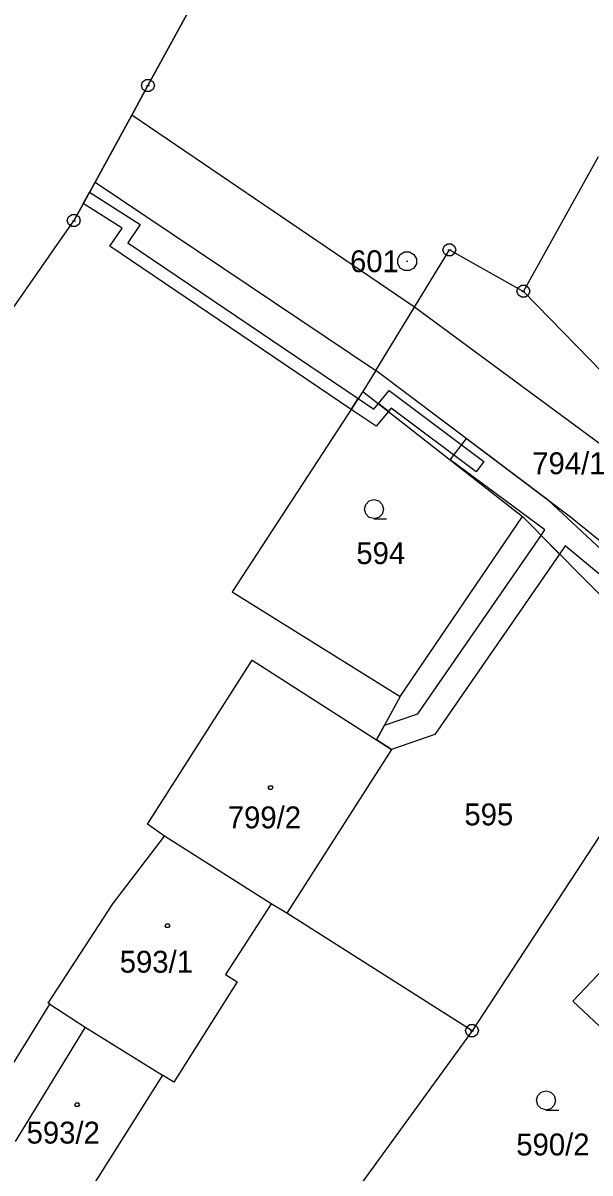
# Model space of a CAD drawing. Extents: x -759060 to -757386, y -1172273 to -1170948.
# Drawn here: x -758379.4 to -758335.3, y -1171458.9 to -1171369.6 of the extents above; entities that cross this region are included whole.
import ezdxf

# ---------------------------------------------------------------- set-up
doc = ezdxf.new("R2010")
doc.units = 0
for name, color, linetype in [('Vrstva 1', 7, 'Continuous'), ('Vrstva 11', 7, 'Continuous'), ('Vrstva 12', 7, 'Continuous'), ('Vrstva 13', 7, 'Continuous'), ('Vrstva 2', 7, 'Continuous'), ('Vrstva 3', 7, 'Continuous'), ('Vrstva 4', 7, 'Continuous'), ('Vrstva 5', 7, 'Continuous'), ('Vrstva 8', 7, 'Continuous')]:
    doc.layers.add(name, color=color, linetype=linetype)

msp = doc.modelspace()

# ---------------------------------------------------------------- linework, layer by layer
at = {"layer": 'Vrstva 1'}
for p, q in [((-758361.97, -1171360.38), (-758369.66, -1171374.49)), ((-758369.66, -1171374.49), (-758370.91, -1171376.78)), ((-758370.91, -1171376.78), (-758373.76, -1171381.98)), ((-758340.5, -1171390.47), (-758334.67, -1171380)), ((-758373.76, -1171381.98), (-758375.41, -1171384.98)), ((-758376.92, -1171387.14), (-758375.41, -1171384.98)), ((-758407.85, -1171431.61), (-758376.92, -1171387.14)), ((-758348.96, -1171391.71), (-758346.24, -1171387.25)), ((-758346.24, -1171387.25), (-758340.5, -1171390.47)), ((-758340.5, -1171390.47), (-758331.33, -1171399.89)), ((-758351.96, -1171396.62), (-758348.96, -1171391.71)), ((-758351.96, -1171396.62), (-758352.96, -1171398.24)), ((-758352.96, -1171398.24), (-758363.11, -1171413.8)), ((-758352.96, -1171398.24), (-758340.57, -1171407.96)), ((-758350.06, -1171421.92), (-758340.57, -1171407.96)), ((-758340.57, -1171407.96), (-758327.2, -1171421.47)), ((-758363.11, -1171413.8), (-758350.06, -1171421.92)), ((-758369.7, -1171431.85), (-758361.57, -1171419.11)), ((-758361.57, -1171419.11), (-758351.9, -1171425.3)), ((-758350.06, -1171421.92), (-758351.9, -1171425.3)), ((-758327.2, -1171421.47), (-758344.49, -1171447.89)), ((-758351.9, -1171425.3), (-758350.74, -1171426.04)), ((-758350.74, -1171426.04), (-758358.86, -1171438.77)), ((-758368.36, -1171432.79), (-758369.7, -1171431.85)), ((-758372.39, -1171438.02), (-758368.36, -1171432.79)), ((-758360.1, -1171438.03), (-758368.36, -1171432.79)), ((-758377.4, -1171445.75), (-758372.39, -1171438.02)), ((-758360.1, -1171438.03), (-758363.63, -1171443.51)), ((-758358.86, -1171438.77), (-758360.1, -1171438.03)), ((-758344.49, -1171447.89), (-758358.86, -1171438.77)), ((-758336.65, -1171445.58), (-758332.53, -1171441.22)), ((-758363.63, -1171443.51), (-758362.73, -1171444.09)), ((-758362.73, -1171444.09), (-758367.66, -1171451.89)), ((-758382.78, -1171454.73), (-758377.27, -1171445.83)), ((-758377.27, -1171445.83), (-758377.4, -1171445.75)), ((-758377.27, -1171445.83), (-758374.53, -1171447.61)), ((-758330.8, -1171451.14), (-758336.65, -1171445.58)), ((-758374.53, -1171447.61), (-758368.52, -1171451.35)), ((-758344.49, -1171447.89), (-758356.07, -1171463.85)), ((-758368.52, -1171451.35), (-758377.26, -1171465.17)), ((-758367.66, -1171451.89), (-758368.52, -1171451.35))]:
    msp.add_line(p, q, dxfattribs=at)
at = {"layer": 'Vrstva 11'}
for p, q in [((-758369.66, -1171374.49), (-758361.97, -1171360.38)), ((-758370.91, -1171376.78), (-758369.66, -1171374.49)), ((-758373.76, -1171381.98), (-758370.91, -1171376.78)), ((-758375.41, -1171384.98), (-758373.76, -1171381.98)), ((-758376.92, -1171387.14), (-758375.41, -1171384.98)), ((-758407.85, -1171431.61), (-758376.92, -1171387.14))]:
    msp.add_line(p, q, dxfattribs=at)
at = {"layer": 'Vrstva 12'}
for p, q in [((-758369.7, -1171431.85), (-758361.57, -1171419.11)), ((-758361.57, -1171419.11), (-758351.9, -1171425.3)), ((-758351.9, -1171425.3), (-758350.74, -1171426.04)), ((-758350.74, -1171426.04), (-758358.86, -1171438.77)), ((-758368.36, -1171432.79), (-758369.7, -1171431.85)), ((-758372.39, -1171438.02), (-758368.36, -1171432.79)), ((-758360.1, -1171438.03), (-758368.36, -1171432.79)), ((-758360.1, -1171438.03), (-758368.36, -1171432.79)), ((-758377.4, -1171445.75), (-758372.39, -1171438.02)), ((-758360.1, -1171438.03), (-758363.63, -1171443.51)), ((-758358.86, -1171438.77), (-758360.1, -1171438.03)), ((-758363.63, -1171443.51), (-758362.73, -1171444.09)), ((-758362.73, -1171444.09), (-758367.66, -1171451.89)), ((-758377.27, -1171445.83), (-758377.4, -1171445.75)), ((-758377.27, -1171445.83), (-758374.53, -1171447.61)), ((-758374.53, -1171447.61), (-758379.97, -1171456.5)), ((-758374.53, -1171447.61), (-758368.52, -1171451.35)), ((-758374.53, -1171447.61), (-758368.52, -1171451.35)), ((-758368.52, -1171451.35), (-758377.26, -1171465.17)), ((-758367.66, -1171451.89), (-758368.52, -1171451.35))]:
    msp.add_line(p, q, dxfattribs=at)
at = {"layer": 'Vrstva 13'}
for p, q in [((-758374.68, -1171383.64), (-758374.19, -1171382.77)), ((-758374.19, -1171382.77), (-758370.26, -1171385.29)), ((-758371.66, -1171385.57), (-758374.68, -1171383.64)), ((-758372.62, -1171386.97), (-758371.66, -1171385.57)), ((-758370.26, -1171385.29), (-758371.22, -1171386.71)), ((-758353.87, -1171399.64), (-758372.62, -1171386.97)), ((-758371.22, -1171386.71), (-758353.33, -1171398.8)), ((-758353.33, -1171398.8), (-758353.87, -1171399.64)), ((-758353.87, -1171399.64), (-758353.33, -1171398.8)), ((-758353.33, -1171398.8), (-758352.12, -1171399.61)), ((-758351.76, -1171399.18), (-758350.92, -1171398.18)), ((-758350.92, -1171398.18), (-758343.57, -1171403.69)), ((-758351.94, -1171400.95), (-758353.87, -1171399.64)), ((-758352.12, -1171399.61), (-758351.76, -1171399.18)), ((-758350.97, -1171399.8), (-758351.94, -1171400.95)), ((-758350.97, -1171399.8), (-758351.76, -1171399.18)), ((-758351.76, -1171399.18), (-758350.97, -1171399.8)), ((-758350.76, -1171399.54), (-758350.97, -1171399.8)), ((-758344.17, -1171404.49), (-758350.76, -1171399.54)), ((-758346.18, -1171403.56), (-758344.93, -1171401.9)), ((-758344.93, -1171401.9), (-758336.84, -1171407.99)), ((-758338.83, -1171409), (-758346.18, -1171403.56)), ((-758343.57, -1171403.69), (-758344.17, -1171404.49)), ((-758336.84, -1171407.99), (-758326.57, -1171416.28)), ((-758348.69, -1171423.27), (-758339.12, -1171409.42)), ((-758339.12, -1171409.42), (-758338.83, -1171409)), ((-758337.69, -1171410.87), (-758339.12, -1171409.42)), ((-758339.12, -1171409.42), (-758337.69, -1171410.87)), ((-758337.25, -1171410.23), (-758337.69, -1171410.87)), ((-758325.84, -1171419.71), (-758337.25, -1171410.23)), ((-758337.69, -1171410.87), (-758347.39, -1171424.89)), ((-758351.28, -1171424.15), (-758348.69, -1171423.27)), ((-758351.9, -1171425.3), (-758351.28, -1171424.15)), ((-758347.39, -1171424.89), (-758350.74, -1171426.04)), ((-758350.74, -1171426.04), (-758351.9, -1171425.3))]:
    msp.add_line(p, q, dxfattribs=at)
at = {"layer": 'Vrstva 3'}
for points in [[(-758352.1, -1171408.12), (-758352.48, -1171408.02), (-758352.75, -1171407.75), (-758352.85, -1171407.38), (-758352.75, -1171407.01), (-758352.48, -1171406.74), (-758352.11, -1171406.64), (-758351.74, -1171406.74), (-758351.47, -1171407.01), (-758351.37, -1171407.39), (-758351.47, -1171407.77), (-758351.74, -1171408.04), (-758352.12, -1171408.14), (-758351.12, -1171408.14)], [(-758338.74, -1171454.03), (-758339.12, -1171453.93), (-758339.39, -1171453.66), (-758339.49, -1171453.29), (-758339.39, -1171452.92), (-758339.12, -1171452.65), (-758338.75, -1171452.55), (-758338.38, -1171452.65), (-758338.11, -1171452.92), (-758338.01, -1171453.3), (-758338.11, -1171453.68), (-758338.38, -1171453.95), (-758338.76, -1171454.05), (-758337.76, -1171454.05)]]:
    msp.add_lwpolyline(points, dxfattribs=at)
at = {"layer": 'Vrstva 4'}
for p, q in [((-758348.96, -1171391.71), (-758370.91, -1171376.78)), ((-758373.76, -1171381.98), (-758351.96, -1171396.62)), ((-758334.46, -1171402.39), (-758348.96, -1171391.71)), ((-758338.57, -1171406.69), (-758351.96, -1171396.62)), ((-758338.57, -1171406.69), (-758325.34, -1171419.07)), ((-758374.53, -1171447.61), (-758379.97, -1171456.5))]:
    msp.add_line(p, q, dxfattribs=at)
at = {"layer": 'Vrstva 5'}
for points in [[(-758360.05, -1171428.86), (-758359.96, -1171429.01), (-758360.05, -1171429.16), (-758360.23, -1171429.16), (-758360.32, -1171429.01), (-758360.23, -1171428.86)], [(-758368.06, -1171439.58), (-758367.97, -1171439.73), (-758368.06, -1171439.88), (-758368.24, -1171439.88), (-758368.33, -1171439.73), (-758368.24, -1171439.58)], [(-758375.07, -1171453.48), (-758374.98, -1171453.63), (-758375.07, -1171453.78), (-758375.25, -1171453.78), (-758375.34, -1171453.63), (-758375.25, -1171453.48)]]:
    msp.add_lwpolyline(points, close=True, dxfattribs=at)
at = {"layer": 'Vrstva 8'}
for p, q in [((-758369.78, -1171374.49), (-758369.54, -1171374.49)), ((-758375.53, -1171384.98), (-758375.29, -1171384.98)), ((-758346.36, -1171387.25), (-758346.12, -1171387.25)), ((-758349.58, -1171388.13), (-758349.48, -1171388.13)), ((-758340.62, -1171390.47), (-758340.38, -1171390.47)), ((-758344.61, -1171447.89), (-758344.37, -1171447.89))]:
    msp.add_line(p, q, dxfattribs=at)
for points in [[(-758369.51, -1171374.01), (-758369.26, -1171374.19), (-758369.16, -1171374.48), (-758369.26, -1171374.77), (-758369.51, -1171374.95), (-758369.82, -1171374.95), (-758370.07, -1171374.77), (-758370.17, -1171374.48), (-758370.07, -1171374.19), (-758369.82, -1171374.01)], [(-758375.26, -1171384.5), (-758375.01, -1171384.68), (-758374.91, -1171384.97), (-758375.01, -1171385.26), (-758375.26, -1171385.44), (-758375.57, -1171385.44), (-758375.82, -1171385.26), (-758375.92, -1171384.97), (-758375.82, -1171384.68), (-758375.57, -1171384.5)], [(-758349.34, -1171387.41), (-758349, -1171387.6), (-758348.81, -1171387.94), (-758348.81, -1171388.33), (-758349, -1171388.67), (-758349.34, -1171388.86), (-758349.73, -1171388.86), (-758350.07, -1171388.67), (-758350.26, -1171388.33), (-758350.26, -1171387.94), (-758350.07, -1171387.6), (-758349.73, -1171387.41)], [(-758346.09, -1171386.77), (-758345.84, -1171386.95), (-758345.74, -1171387.24), (-758345.84, -1171387.53), (-758346.09, -1171387.71), (-758346.4, -1171387.71), (-758346.65, -1171387.53), (-758346.75, -1171387.24), (-758346.65, -1171386.95), (-758346.4, -1171386.77)], [(-758340.35, -1171389.99), (-758340.1, -1171390.17), (-758340, -1171390.46), (-758340.1, -1171390.75), (-758340.35, -1171390.93), (-758340.66, -1171390.93), (-758340.91, -1171390.75), (-758341.01, -1171390.46), (-758340.91, -1171390.17), (-758340.66, -1171389.99)], [(-758344.34, -1171447.41), (-758344.09, -1171447.59), (-758343.99, -1171447.88), (-758344.09, -1171448.17), (-758344.34, -1171448.35), (-758344.65, -1171448.35), (-758344.9, -1171448.17), (-758345, -1171447.88), (-758344.9, -1171447.59), (-758344.65, -1171447.41)]]:
    msp.add_lwpolyline(points, close=True, dxfattribs=at)

# ---------------------------------------------------------------- texts
at = {"layer": 'Vrstva 2'}
for s, p in [('794/1', (-758339.813, -1171404.67)), ('594', (-758353.473, -1171411.65)), ('595', (-758345.083, -1171431.94)), ('799/2', (-758363.457, -1171432.17)), ('593/1', (-758371.849, -1171443.38)), ('593/2', (-758379.081, -1171456.65)), ('590/2', (-758341.053, -1171457.57))]:
    msp.add_text(s, height=1.7, dxfattribs=at).set_placement(p)
at = {"layer": 'Vrstva 8'}
msp.add_text('601', height=1.7, dxfattribs=at).set_placement((-758353.966, -1171388.98))

doc.saveas('drawing.dxf')
